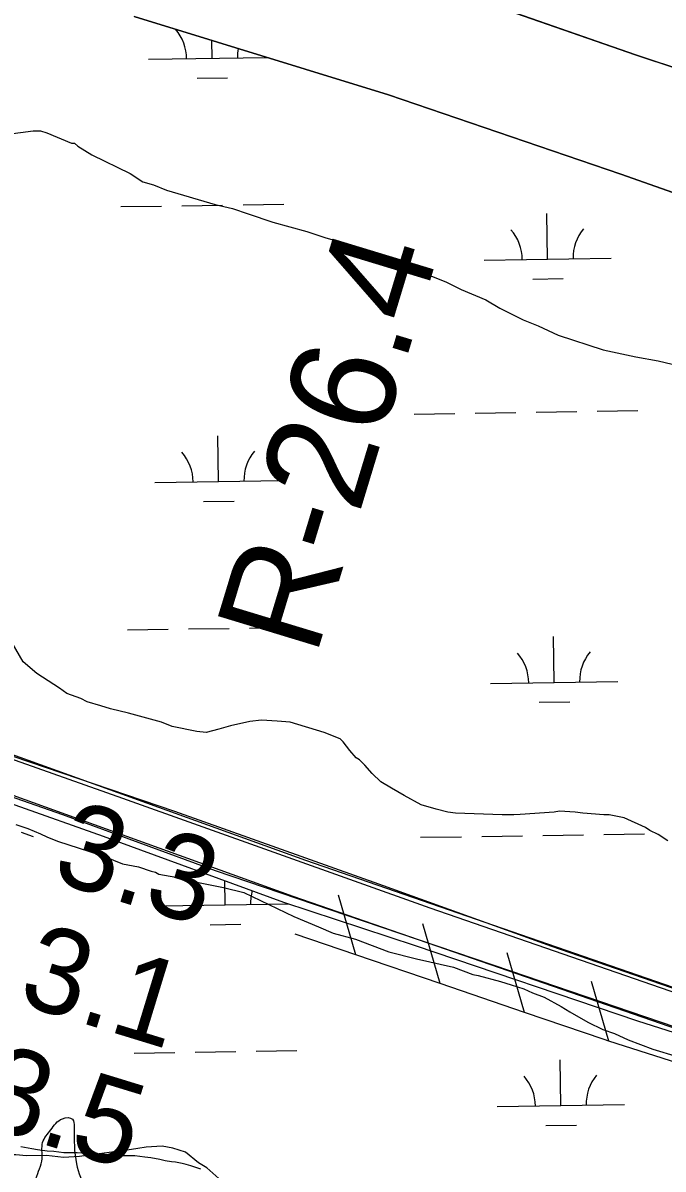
# Model space of a CAD drawing. Extents: x 3823584 to 3861785, y 301729 to 327625.
# Drawn here: x 3849467 to 3849970, y 321334 to 322235 of the extents above; entities that cross this region are included whole.
import ezdxf

# ---------------------------------------------------------------- set-up
doc = ezdxf.new("R2010")
doc.units = 0
for name, color, linetype in [('V-LEVE-TOET', 7, 'Continuous'), ('V-RIVR-EDGE', 7, 'Continuous'), ('V-RIVR-RANG', 7, 'Continuous'), ('V-RIVR-RANG-IDEN', 7, 'Continuous'), ('V-ROAD-CNTR', 7, 'Continuous'), ('V-RRAP-FSHR', 7, 'Continuous'), ('V-SITE-VEGE', 7, 'Continuous'), ('V-TOPO-SHOR', 7, 'Continuous'), ('V-WETL-SWMP', 7, 'Continuous')]:
    doc.layers.add(name, color=color, linetype=linetype)

msp = doc.modelspace()

# ---------------------------------------------------------------- linework, layer by layer
at = {"layer": 'V-LEVE-TOET'}
for points in [[(3850051.95, 321447.14), (3849786.75, 321538.89), (3849545.21, 321625.02), (3849338.41, 321698.25), (3849292.63, 321713.71), (3849204.75, 321745.7), (3849073.18, 321795.25), (3848993.2, 321823.09), (3848967.91, 321836.05), (3848958.92, 321845.97), (3848954.68, 321852.77), (3848954.07, 321865.89), (3848961.23, 321895.86), (3848997.22, 322014.22), (3849038.23, 322168.84), (3849058.7, 322251.93)], [(3850014.74, 321433.37), (3849850.05, 321489.54), (3849734.29, 321528.7), (3849618.01, 321568.38), (3849498.03, 321612.24), (3849360.69, 321660.18), (3849221.75, 321711.79), (3849053.87, 321774.77), (3848928.63, 321818.59), (3848820.19, 321864.1), (3848681.8, 321912.04), (3848550.75, 321962.13), (3848384.48, 322018.82)]]:
    msp.add_lwpolyline(points, dxfattribs=at)
at = {"layer": 'V-RIVR-EDGE'}
msp.add_spline([(3847485.83, 322118.89), (3847496.83, 322121.7), (3847515.15, 322119.66), (3847532.27, 322112.05), (3847562.93, 322100.02), (3847601.15, 322084.38), (3847633.78, 322066.36), (3847660.45, 322051.95), (3847687.92, 322038.33), (3847710.61, 322029.11), (3847727.34, 322024.69), (3847746.47, 322024.24), (3847772.76, 322022.18), (3847789.5, 322022.14), (3847814.59, 322015.3), (3847849.64, 322006.85), (3847887.48, 321998.78), (3847930.11, 321992.7), (3847958.81, 321994.22), (3847986.72, 321997.74), (3848006.66, 322006.06), (3848050.16, 322027.87), (3848078.89, 322042.55), (3848100.02, 322045.68), (3848111.58, 322045.26), (3848118.74, 322043.25), (3848125.11, 322038.05), (3848139.04, 322032.04), (3848150.99, 322028.02), (3848157.75, 322023.62), (3848160.92, 322016.44), (3848161.29, 322003.29), (3848156.85, 321980.18), (3848146.79, 321941.15), (3848133.09, 321882.6), (3848120.21, 321831.62), (3848106.53, 321777.45), (3848089.65, 321719.71), (3848088.38, 321691.02), (3848082.68, 321639.62), (3848084.2, 321610.92), (3848092.5, 321585), (3848100.01, 321559.87), (3848108.74, 321544.7), (3848122.27, 321535.9), (3848129.84, 321533.89), (3848142.2, 321537.85), (3848150.2, 321548.19), (3848164.22, 321577.64), (3848176.22, 321594.35), (3848203.36, 321611.02), (3848216.54, 321620.56), (3848235.32, 321641.63), (3848244.92, 321656.75), (3848252.92, 321668.69), (3848262.92, 321682.22), (3848279.27, 321684.96), (3848288.83, 321686.93), (3848305.19, 321691.28), (3848321.93, 321692.43), (3848346.23, 321691.18), (3848371.33, 321685.93), (3848402.39, 321675.1), (3848451.77, 321661.02), (3848503.95, 321650.93), (3848552.15, 321638.06), (3848581.61, 321628.42), (3848609.88, 321617.19), (3848655.66, 321595.96), (3848686.72, 321583.92), (3848744.08, 321571.83), (3848779.92, 321563.37), (3848810.59, 321555.72), (3848821.34, 321550.51), (3848849.58, 321528.13), (3848851.95, 321518.16), (3848851.85, 321477.9), (3848854.17, 321451.99), (3848860.09, 321425.68), (3848874.37, 321400.53), (3848881.13, 321393.74), (3848884.72, 321393.73), (3848893.09, 321396.1), (3848902.28, 321405.65), (3848925.89, 321445.44), (3848940.33, 321480.08), (3848949.15, 321501.58), (3848955.14, 321505.55), (3848963.91, 321508.71), (3848975.47, 321509.08), (3848992.19, 321502.27), (3849005.33, 321497.85), (3849017.29, 321497.42), (3849023.65, 321493.82), (3849024.44, 321488.24), (3849019.64, 321481.87), (3849017.23, 321474.31), (3849016.81, 321463.95), (3849024.36, 321458.35), (3849035.91, 321453.54), (3849041.9, 321457.11), (3849044.7, 321463.08), (3849048.72, 321477.42), (3849052.72, 321480.99), (3849059.09, 321480.98), (3849069.85, 321478.16), (3849073.83, 321479.35), (3849077.43, 321482.93), (3849084.6, 321482.91), (3849092.57, 321483.29), (3849099.76, 321488.05), (3849106.16, 321496.41), (3849113.74, 321500.37), (3849122.5, 321498.36), (3849122.89, 321493.18), (3849126.86, 321489.58), (3849134.04, 321488.76), (3849139.23, 321493.93), (3849143.62, 321498.31), (3849152.39, 321498.68), (3849163.55, 321497.86), (3849169.9, 321488.68), (3849169.88, 321479.51), (3849177.44, 321472.32), (3849189.78, 321469.1), (3849207.32, 321469.05), (3849217.67, 321465.44), (3849228.81, 321458.24), (3849242.75, 321454.22), (3849253.11, 321454.2), (3849266.25, 321449.78), (3849284.95, 321437.78), (3849300.07, 321424.59), (3849310.39, 321411.01), (3849335.46, 321394.21), (3849341.02, 321385.83), (3849340.21, 321380.25), (3849335.79, 321366.71), (3849330.59, 321356.76), (3849327.78, 321348.8), (3849327.75, 321339.63), (3849334.52, 321335.63), (3849341.69, 321336.01), (3849353.24, 321329.61), (3849357.22, 321330.39), (3849361.63, 321341.54), (3849362.86, 321354.29), (3849358.52, 321370.24), (3849360.93, 321379), (3849365.72, 321382.98), (3849372.89, 321382.56), (3849380.06, 321378.16), (3849383.62, 321369.38), (3849384.39, 321355.83), (3849389.95, 321347.85), (3849390.32, 321339.08), (3849391.5, 321333.1), (3849396.29, 321333.09), (3849403.87, 321336.26), (3849413.45, 321342.61), (3849423.83, 321352.55), (3849431.41, 321356.11), (3849446.95, 321355.28), (3849454.11, 321347.29), (3849456.48, 321337.72), (3849456.04, 321321.78), (3849460.4, 321313.4), (3849464.79, 321313.39), (3849472.36, 321315.36), (3849476.77, 321326.11), (3849481.59, 321342.04), (3849482.02, 321354.79), (3849488.43, 321364.74), (3849497.61, 321373.49), (3849505.58, 321373.07), (3849506.76, 321367.09), (3849508.68, 321337.99), (3849517, 321318.04), (3849525.75, 321309.65), (3849556.41, 321296.02), (3849589.85, 321282.79), (3849615.32, 321267.18), (3849652.73, 321247.17), (3849680.6, 321236.34), (3849706.49, 321231.49), (3849749.1, 321218.23), (3849784.95, 321209.38), (3849883.31, 321178.84), (3849916.35, 321162.42), (3849957.36, 321147.97), (3850015.91, 321132.68), (3850039.8, 321122.26), (3850070.46, 321112.62), (3850077.61, 321103.44), (3850086.76, 321098.24), (3850097.92, 321095.42), (3850106.28, 321093.4), (3850115.45, 321094.98), (3850156.47, 321083.32), (3850187.13, 321072.88), (3850213.81, 321061.65), (3850219.77, 321056.46), (3850225.73, 321046.88), (3850233.29, 321043.27), (3850252.8, 321037.65), (3850275.11, 321034), (3850281.88, 321030.4), (3850281.86, 321023.23), (3850290.62, 321018.42), (3850304.97, 321020.38), (3850314.15, 321025.14), (3850315.76, 321032.71), (3850319.76, 321039.47), (3850326.94, 321042.25), (3850337.3, 321039.43), (3850343.26, 321032.64), (3850344.42, 321018.29), (3850345.6, 321013.11), (3850351.18, 321012.69), (3850354.78, 321016.67), (3850359.56, 321017.06), (3850367.53, 321015.84), (3850390.62, 321008.21), (3850421.29, 321000.56), (3850470.67, 320985.7), (3850512.49, 320973.64), (3850567.06, 320959.95), (3850598.52, 320951.5), (3850649.89, 320933.84), (3850703.25, 320917.77), (3850714.39, 320911.36), (3850717.57, 320907.77), (3850721.56, 320907.76), (3850726.74, 320908.54), (3850733.53, 320912.11), (3850744.68, 320912.09), (3850756.64, 320910.06), (3850793.66, 320896.02), (3850824.72, 320882.4), (3850855.39, 320875.15), (3850872.11, 320869.93), (3850881.28, 320870.7), (3850900.01, 320869.46), (3850910.36, 320864.25), (3850925.06, 320845.88), (3850938.99, 320840.27), (3850982.42, 320835.78), (3851024.66, 320832.09), (3851060.52, 320831.6), (3851072.09, 320833.96), (3851080.07, 320837.93), (3851082.48, 320844.7), (3851082.1, 320855.06), (3851084.5, 320859.44), (3851086.9, 320860.63), (3851091.68, 320860.61), (3851096.85, 320854.23), (3851104, 320848.23), (3851113.57, 320847.81), (3851129.11, 320847.37), (3851143.04, 320840.56), (3851145.82, 320836.17), (3851150.57, 320823.41), (3851152.53, 320810.25), (3851156.11, 320807.85), (3851167.67, 320809.41), (3851172.86, 320809.8), (3851175.63, 320803.82), (3851181.21, 320803.8), (3851190.39, 320807.37), (3851199.56, 320810.13), (3851208.73, 320810.11), (3851239.41, 320808.04), (3851258.14, 320808.39), (3851275.28, 320808.35), (3851294, 320804.32), (3851298.37, 320800.72), (3851303.52, 320786.76), (3851309.86, 320773.19), (3851315.82, 320765.21), (3851320.19, 320759.62), (3851338.02, 320718.92), (3851342.78, 320708.15), (3851345.17, 320706.15), (3851365.09, 320703.31), (3851381.42, 320701.28), (3851407.3, 320691.25), (3851422.43, 320686.83), (3851431.19, 320680.43), (3851451.49, 320671.62), (3851448.68, 320665.65), (3851438.3, 320656.5), (3851435.89, 320649.74), (3851442.25, 320641.35), (3851483.65, 320624.51), (3851505.94, 320611.3), (3851536.99, 320596.48), (3851589.94, 320575.63), (3851617.01, 320563.6), (3851652.47, 320556.74), (3851684.72, 320545.5), (3851713.38, 320533.08), (3851730.1, 320525.86), (3851748.42, 320521.43), (3851767.56, 320521.78), (3851777.93, 320527.74), (3851788.3, 320531.7), (3851800.66, 320531.66), (3851816.6, 320530.03), (3851824.95, 320523.24), (3851839.26, 320509.25), (3851853.58, 320498.46), (3851862.74, 320497.24), (3851879.88, 320498.39), (3851892.64, 320499.16), (3851900.61, 320499.14), (3851926.11, 320495.09), (3851955.57, 320485.45), (3851994.21, 320474.59), (3852022.49, 320468.55), (3852060.71, 320454.1), (3852092.95, 320438.88), (3852110.07, 320429.27), (3852146.71, 320418.82), (3852168.61, 320411.99), (3852194.1, 320405.95), (3852209.24, 320402.72), (3852234.34, 320400.27), (3852251.06, 320395.45), (3852274.16, 320389.01), (3852305.64, 320384.15), (3852335.12, 320379.3), (3852352.66, 320382.44), (3852370.2, 320384.39), (3852387.73, 320383.55), (3852419.2, 320376.7), (3852438.71, 320371.07), (3852464.6, 320364.63), (3852482.52, 320357.01), (3852503.22, 320349.79), (3852521.14, 320342.97), (3852536.27, 320334.96), (3852554.97, 320322.56), (3852575.27, 320312.55), (3852589.2, 320306.14), (3852597.56, 320300.54), (3852608.69, 320291.74), (3852639.75, 320282.1), (3852661.26, 320275.27), (3852690.73, 320266.83), (3852722.59, 320258.38), (3852744.51, 320256.73), (3852760.83, 320250.71), (3852781.94, 320244.29), (3852812.61, 320236.24), (3852838.09, 320227.81), (3852860, 320224.17), (3852879.11, 320216.95), (3852905.4, 320209.31), (3852940.83, 320193.68), (3852967.52, 320190.42), (3852993.02, 320185.18), (3853016.11, 320177.95), (3853043.99, 320169.51), (3853083.42, 320159.85), (3853124.04, 320149.39), (3853164.27, 320138.53), (3853204.1, 320128.46), (3853280.56, 320107.15), (3853294.51, 320105.92), (3853304.88, 320107.89), (3853317.64, 320110.65), (3853337.18, 320117.77), (3853356.73, 320124.9), (3853374.68, 320130.43), (3853389.03, 320132.79), (3853402.58, 320133.15), (3853412.94, 320132.33), (3853431.27, 320132.68), (3853444.83, 320137.03), (3853448.43, 320139.82), (3853449.24, 320145.39), (3853452.44, 320149.37), (3853457.23, 320152.15), (3853468.39, 320152.52), (3853468.78, 320150.92), (3853464.36, 320137.38), (3853464.36, 320136.59), (3853466.75, 320134.19), (3853472.72, 320130.19), (3853479.08, 320126.19), (3853491.42, 320120.98), (3853502.18, 320119.36), (3853506.16, 320116.16), (3853510.53, 320112.96), (3853514.9, 320107.77), (3853525.65, 320101.76), (3853538.79, 320097.75), (3853552.34, 320098.11), (3853584.2, 320088.87), (3853605.71, 320081.64), (3853618.44, 320072.44), (3853651.49, 320063.59)], degree=3, dxfattribs=at)
at = {"layer": 'V-ROAD-CNTR'}
for points in [[(3851345.76, 320999.33), (3851087.05, 321095.42), (3850958.11, 321110.62), (3850626.77, 321252.27), (3849688.96, 321576.39), (3849175.46, 321761.35), (3848971.05, 321836.98), (3848927.65, 321863.57), (3848891.11, 321892.9)], [(3851335.31, 320971.21), (3851079.97, 321066.05), (3850950.29, 321081.34), (3850615.96, 321224.26), (3849678.97, 321548.1), (3849165.17, 321733.17), (3848957.89, 321809.87), (3848910.36, 321838.98), (3848850.51, 321887.25)]]:
    msp.add_lwpolyline(points, dxfattribs=at)
at = {"layer": 'V-RRAP-FSHR'}
for p, q in [((3849728.33, 321502.22), (3849714.73, 321549.12)), ((3849794.58, 321479.62), (3849780.98, 321526.52)), ((3849860.83, 321457.03), (3849847.23, 321503.92)), ((3849927.08, 321434.43), (3849913.49, 321481.33))]:
    msp.add_line(p, q, dxfattribs=at)
for points in [[(3849474.72, 321594.91), (3849465.42, 321598.43)], [(3849728.33, 321502.22), (3849680.49, 321518.53)], [(3849794.58, 321479.62), (3849728.33, 321502.22)], [(3849860.83, 321457.03), (3849794.58, 321479.62)], [(3849927.1, 321434.49), (3849923.55, 321435.63), (3849860.83, 321457.03)], [(3849993.76, 321413.12), (3849927.1, 321434.49)]]:
    msp.add_lwpolyline(points, dxfattribs=at)
at = {"layer": 'V-SITE-VEGE'}
for points in [[(3849454.56, 322147.14), (3849474.56, 322149.83), (3849480.41, 322149.88), (3849485.43, 322148.26), (3849504.7, 322140.08), (3849507.2, 322140.11), (3849509.73, 322137.62), (3849520.64, 322131.04), (3849550.81, 322116.29), (3849560.89, 322109.71), (3849569.26, 322107.27), (3849579.31, 322103.19), (3849617.81, 322091.85), (3849631.19, 322088.63), (3849643.75, 322084.57), (3849663, 322078.07), (3849689.77, 322070.79), (3849704, 322065.91), (3849726.6, 322059.44), (3849765.14, 322043.09), (3849779.36, 322039.05), (3849799.47, 322030.88), (3849811.2, 322025.14), (3849830.47, 322016.97), (3849841.38, 322010.39), (3849859.82, 322001.37)], [(3849859.82, 322001.37), (3849871.55, 321996.47), (3849887.48, 321989.1), (3849922.63, 321977.73), (3849948.56, 321972.12), (3849966.11, 321968.94), (3849976.98, 321966.53), (3849991.22, 321961.65), (3850008, 321951.79), (3850020.56, 321946.89), (3850028.11, 321942.79)], [(3849728.53, 321657.16), (3849723.47, 321662.96), (3849718.4, 321669.59), (3849715.88, 321672.07), (3849703.31, 321676.97), (3849676.53, 321685.08), (3849666.51, 321685.82), (3849653.98, 321686.54), (3849644.81, 321685.63), (3849629.82, 321682.15), (3849620.66, 321679.57), (3849610.67, 321676.98), (3849603.15, 321677.74), (3849583.92, 321681.74), (3849575.54, 321685.01), (3849549.6, 321692.29), (3849535.39, 321695.5), (3849527.85, 321697.93), (3849516.97, 321701.17), (3849511.94, 321703.63), (3849501.06, 321707.71), (3849495.18, 321711.83), (3849477.55, 321723.36), (3849466.62, 321732.44), (3849458.14, 321747.39)], [(3849973.67, 321591.75), (3849966.11, 321596.69), (3849959.4, 321599.97), (3849956.04, 321602.44), (3849939.28, 321609.81), (3849927.58, 321612.21), (3849923.4, 321612.17), (3849906.7, 321613.69), (3849900.85, 321614.47), (3849888.32, 321615.2), (3849884.16, 321614.32), (3849857.46, 321612.41), (3849852.46, 321612.37), (3849843.27, 321612.29), (3849806.54, 321613.63), (3849800.69, 321614.41), (3849791.49, 321616.83), (3849779.77, 321620.07), (3849766.35, 321627.46), (3849756.29, 321633.21), (3849747.9, 321638.14), (3849741.16, 321644.76), (3849735.26, 321651.38), (3849731.05, 321655.52), (3849728.53, 321657.16)], [(3849461.08, 321604.69), (3849470.29, 321601.44), (3849480.35, 321597.35), (3849485.37, 321594.89), (3849493.75, 321591.63), (3849518.86, 321583.51), (3849530.58, 321579.44), (3849544.82, 321573.73), (3849557.36, 321571.34), (3849567.41, 321568.09), (3849570.75, 321567.28), (3849573.27, 321565.63), (3849600.02, 321560.87), (3849603.38, 321559.23), (3849624.28, 321555.24), (3849640.17, 321551.21)], [(3849640.17, 321551.21), (3849679.57, 321532.37), (3849698.84, 321524.19), (3849710.57, 321519.29), (3849728.14, 321514.44), (3849754.1, 321504.65), (3849775.85, 321499.01), (3849805.12, 321492.59), (3849820.19, 321486.89), (3849824.37, 321486.09), (3849841.95, 321481.24), (3849850.31, 321478.81), (3849860.36, 321475.56), (3849867.06, 321472.28), (3849876.27, 321469.03), (3849889.7, 321461.63), (3849896.41, 321457.52), (3849910.67, 321449.3), (3849922.41, 321443.56), (3849931.62, 321440.31), (3849942.51, 321435.4), (3849961.77, 321428.06), (3849981.02, 321422.39)], [(3849620.48, 321326.52), (3849611.23, 321334.78), (3849604.51, 321338.89), (3849594.43, 321347.15), (3849584.38, 321350.4), (3849576.02, 321351.99), (3849563.51, 321351.05), (3849556.84, 321350.15), (3849551.84, 321349.27), (3849510.99, 321343.9), (3849498.48, 321342.95), (3849485.12, 321344.5), (3849469.25, 321344.36), (3849460.9, 321345.12), (3849457.56, 321345.09), (3849432.48, 321349.87), (3849426.62, 321352.32), (3849424.11, 321353.14), (3849406.54, 321357.15)]]:
    msp.add_lwpolyline(points, dxfattribs=at)
at = {"layer": 'V-TOPO-SHOR'}
for points in [[(3849759.5, 322275.39), (3849948.14, 322209.52), (3850142.31, 322145.34)], [(3850101.85, 322057.66), (3849936.54, 322115.64), (3849754.02, 322177.95), (3849554.04, 322239.59)]]:
    msp.add_lwpolyline(points, dxfattribs=at)
at = {"layer": 'V-WETL-SWMP'}
for p, q in [((3849948.14, 322209.52), (3849759.5, 322275.39)), ((3849554.05, 322239.59), (3849754.02, 322177.95)), ((3849615.2, 322206.77), (3849614.99, 322220.81)), ((3849565.21, 322206), (3849658.36, 322207.44)), ((3850142.31, 322145.35), (3849948.14, 322209.52)), ((3849603.44, 322191.16), (3849627.44, 322191.53)), ((3849754.02, 322177.95), (3849936.54, 322115.64)), ((3849936.54, 322115.64), (3850101.85, 322057.66)), ((3849543.58, 322090.22), (3849575.58, 322090.71)), ((3849591.58, 322090.96), (3849623.57, 322091.45)), ((3849639.57, 322091.7), (3849671.57, 322092.19)), ((3849879.1, 322048.96), (3849878.55, 322084.95)), ((3849829.11, 322048.19), (3849929.1, 322049.73)), ((3849867.34, 322033.34), (3849891.34, 322033.71)), ((3849774.12, 321927.25), (3849806.12, 321927.75)), ((3849822.12, 321927.99), (3849854.11, 321928.49)), ((3849870.11, 321928.73), (3849902.11, 321929.23)), ((3849918.11, 321929.47), (3849950.1, 321929.97)), ((3849620.33, 321874.14), (3849619.78, 321910.13)), ((3849570.34, 321873.36), (3849670.33, 321874.91)), ((3849608.57, 321858.52), (3849632.57, 321858.89)), ((3849548.71, 321757.59), (3849580.71, 321758.08)), ((3849596.71, 321758.33), (3849628.7, 321758.82)), ((3849644.7, 321759.07), (3849676.7, 321759.56)), ((3849884.23, 321716.32), (3849883.68, 321752.32)), ((3849834.24, 321715.55), (3849934.23, 321717.09)), ((3849872.47, 321700.71), (3849896.47, 321701.08)), ((3849586.09, 321614.96), (3849441.3, 321663.92)), ((3849750.1, 321556.54), (3849586.09, 321614.96)), ((3849779.25, 321594.62), (3849811.25, 321595.11)), ((3849827.25, 321595.36), (3849859.24, 321595.85)), ((3849875.24, 321596.1), (3849907.24, 321596.59)), ((3849923.23, 321596.84), (3849955.23, 321597.33)), ((3849625.52, 321541.55), (3849625.22, 321560.64)), ((3849882.51, 321508.7), (3849750.1, 321556.54)), ((3849575.52, 321540.78), (3849675.51, 321542.32)), ((3849613.76, 321525.93), (3849637.75, 321526.3)), ((3850015.31, 321462.86), (3849882.51, 321508.7)), ((3849553.9, 321425), (3849585.9, 321425.49)), ((3849601.89, 321425.74), (3849633.89, 321426.23)), ((3849649.89, 321426.48), (3849681.88, 321426.97)), ((3849889.42, 321383.74), (3849888.86, 321419.73)), ((3849839.43, 321382.97), (3849939.41, 321384.51)), ((3849877.66, 321368.12), (3849901.66, 321368.49))]:
    msp.add_line(p, q, dxfattribs=at)
for points in [[(3847887.28, 322193.13), (3847983.6, 322158.83), (3848045.45, 322136.07), (3848107.27, 322115.28), (3848219.08, 322072.03), (3848338.83, 322024.51), (3848437.09, 321994.17), (3848572.2, 321945.04), (3848771.87, 321870.72), (3848941.45, 321809.81), (3849087.38, 321757.15), (3849258.98, 321691.86), (3849390.48, 321644.7), (3849529.59, 321595.6), (3849671.51, 321543.71), (3849774.92, 321509.58), (3849949.69, 321450.3), (3850126.04, 321394.23)], [(3849606.47, 321333.88), (3849598.59, 321336.45), (3849594.84, 321337.54), (3849591.84, 321338.27), (3849586.6, 321339.36), (3849583.23, 321339.71), (3849578.36, 321340.43), (3849574.24, 321341.53), (3849567.12, 321342.6), (3849562.25, 321343.32), (3849554.39, 321344.39), (3849549.89, 321344.36), (3849545.4, 321344.34), (3849540.54, 321344.68), (3849537.17, 321345.03), (3849531.18, 321345.37), (3849524.07, 321345.7), (3849519.2, 321346.04), (3849512.84, 321346.37), (3849509.09, 321346.72), (3849503.48, 321346.69), (3849498.61, 321346.66), (3849490.75, 321347.73), (3849485.51, 321348.07), (3849478.02, 321349.14), (3849473.52, 321349.86), (3849464.91, 321351.3)]]:
    msp.add_lwpolyline(points, dxfattribs=at)
for centre, start, end in [((3849559.96, 322206.39), 0.11154, 41.15504), ((3849670.43, 322208.1), 169.68897, 181.65519), ((3849823.86, 322048.58), 0.11154, 41.6552), ((3849934.33, 322050.28), 140.11153, 181.65519), ((3849565.09, 321873.76), 0.11154, 41.6552), ((3849675.56, 321875.46), 140.11153, 181.65519), ((3849828.99, 321715.95), 0.11154, 41.6552), ((3849939.46, 321717.65), 140.11153, 181.65519), ((3849570.27, 321541.17), 0.11154, 41.6552), ((3849680.75, 321542.87), 163.79521, 181.65519), ((3849834.18, 321383.36), 0.11154, 41.6552), ((3849944.65, 321385.06), 140.11153, 181.65519)]:
    msp.add_arc(centre, 35.25, start, end, dxfattribs=at)

# ---------------------------------------------------------------- texts
at = {"layer": 'V-RIVR-RANG'}
for s, p in [('3.3', (3849487.72, 321560.92)), ('3.1', (3849460.94, 321464.54)), ('3.5', (3849429.62, 321369.55))]:
    msp.add_text(s, height=67, rotation=342.96833, dxfattribs=at).set_placement(p)
at = {"layer": 'V-RIVR-RANG-IDEN'}
msp.add_text('R-26.4', height=83, rotation=73.11137, dxfattribs=at).set_placement((3849696.71, 321735.6))

doc.saveas('drawing.dxf')
